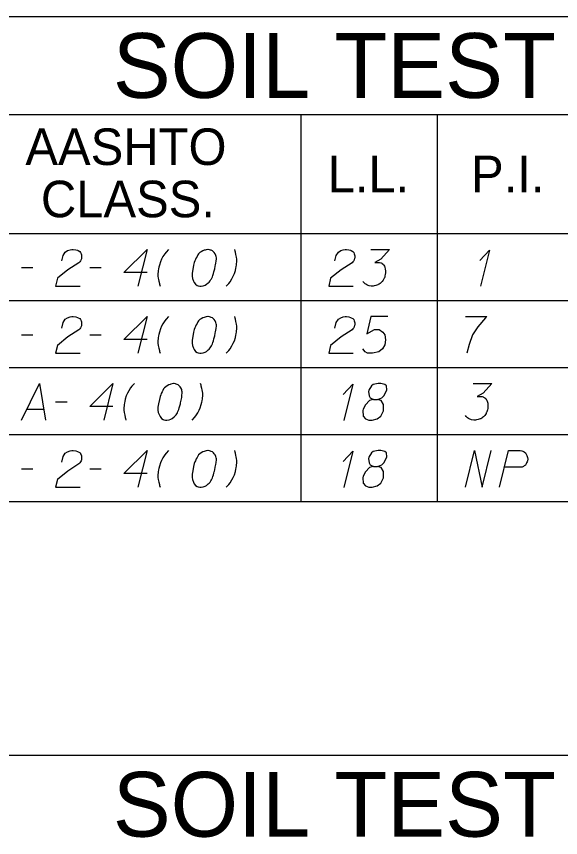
# Model space of a CAD drawing. Extents: x 2074207 to 2076812, y 516372 to 523312.
# Drawn here: x 2076453 to 2076524.4, y 520383.7 to 520491.5 of the extents above; entities that cross this region are included whole.
import ezdxf

# ---------------------------------------------------------------- set-up
doc = ezdxf.new("R2010")
doc.units = 0
for name, color, linetype in [('Prop DirtTable_ Soil Test Results - Outline (Major)', 7, 'Continuous'), ('Prop DirtTable_ Soil Test Results - Outline (Minor)', 7, 'Continuous'), ('Prop DirtTable_ Soil Test Results - Tx (Header - Large)', 7, 'Continuous'), ('Prop DirtTable_ Soil Test Results - Tx (Header - Small)', 7, 'Continuous'), ('Prop DirtTable_ Soil Test Results - Tx (Sample Data)', 7, 'Continuous')]:
    doc.layers.add(name, color=color, linetype=linetype)

msp = doc.modelspace()

# ---------------------------------------------------------------- linework, layer by layer
at = {"layer": 'Prop DirtTable_ Soil Test Results - Outline (Major)'}
for p, q in [((2076260.61, 520491.51), (2076811.9, 520491.51)), ((2076260.61, 520463.03), (2076811.9, 520463.03)), ((2076260.61, 520463.03), (2076811.9, 520463.03)), ((2076260.61, 520427.83), (2076811.9, 520427.83)), ((2076260.61, 520394.54), (2076811.9, 520394.54))]:
    msp.add_line(p, q, dxfattribs=at)
at = {"layer": 'Prop DirtTable_ Soil Test Results - Outline (Minor)'}
for p, q in [((2076260.61, 520478.63), (2076811.9, 520478.63)), ((2076490.31, 520478.63), (2076490.31, 520454.23)), ((2076508.19, 520478.63), (2076508.19, 520454.23)), ((2076260.61, 520454.23), (2076811.9, 520454.23)), ((2076260.61, 520454.23), (2076811.9, 520454.23)), ((2076490.31, 520454.23), (2076490.31, 520445.43)), ((2076508.19, 520454.23), (2076508.19, 520445.43)), ((2076260.61, 520445.43), (2076811.9, 520445.43)), ((2076260.61, 520445.43), (2076811.9, 520445.43)), ((2076490.31, 520445.43), (2076490.31, 520436.63)), ((2076508.19, 520445.43), (2076508.19, 520436.63)), ((2076260.61, 520436.63), (2076811.9, 520436.63)), ((2076260.61, 520436.63), (2076811.9, 520436.63)), ((2076490.31, 520436.63), (2076490.31, 520427.83)), ((2076508.19, 520436.63), (2076508.19, 520427.83)), ((2076260.61, 520427.83), (2076811.9, 520427.83))]:
    msp.add_line(p, q, dxfattribs=at)
at = {"layer": 'Prop DirtTable_ Soil Test Results - Tx (Sample Data)'}
for points in [[(2076458.95, 520459.41), (2076459.13, 520460.13), (2076459.41, 520460.58), (2076459.73, 520460.77), (2076460.05, 520460.89), (2076460.29, 520460.92), (2076460.47, 520460.92), (2076460.79, 520460.89), (2076461, 520460.81), (2076461.1, 520460.77), (2076461.32, 520460.66), (2076461.42, 520460.51), (2076461.49, 520460.36), (2076461.53, 520460.24), (2076461.56, 520460.09), (2076461.56, 520459.9), (2076461.53, 520459.71), (2076461.49, 520459.6), (2076461.42, 520459.45), (2076461.32, 520459.3), (2076461.21, 520459.19), (2076459.76, 520458.24), (2076458.39, 520457.14), (2076458.14, 520456.12), (2076461.35, 520456.12)], [(2076470.14, 520457.9), (2076467.1, 520457.9), (2076470.14, 520460.92), (2076468.94, 520456.12)], [(2076472.96, 520460.92), (2076472.64, 520460.58), (2076472.46, 520460.36), (2076472.22, 520459.98), (2076472.04, 520459.64), (2076471.9, 520459.3), (2076471.76, 520458.88), (2076471.69, 520458.58), (2076471.65, 520458.39), (2076471.62, 520458.13), (2076471.58, 520457.64), (2076471.58, 520457.41), (2076471.62, 520457.14), (2076471.65, 520456.96), (2076471.69, 520456.77), (2076471.76, 520456.46), (2076471.79, 520456.35), (2076471.86, 520456.12)], [(2076478.18, 520460.92), (2076478.11, 520460.92), (2076477.9, 520460.89), (2076477.75, 520460.85), (2076477.65, 520460.81), (2076477.47, 520460.74), (2076477.26, 520460.62), (2076477.08, 520460.51), (2076476.91, 520460.36), (2076476.8, 520460.21), (2076476.7, 520460.02), (2076476.59, 520459.83), (2076476.49, 520459.6), (2076476.41, 520459.45), (2076476.34, 520459.22), (2076476.24, 520458.85), (2076476.13, 520458.28), (2076476.06, 520457.83), (2076476.06, 520457.41), (2076476.1, 520457.11), (2076476.24, 520456.77), (2076476.34, 520456.58), (2076476.52, 520456.35), (2076476.73, 520456.2), (2076476.84, 520456.16), (2076477.05, 520456.12), (2076477.23, 520456.12), (2076477.51, 520456.16), (2076477.75, 520456.24), (2076477.93, 520456.35), (2076478.18, 520456.54), (2076478.28, 520456.65), (2076478.43, 520456.8), (2076478.53, 520456.96), (2076478.6, 520457.07), (2076478.67, 520457.26), (2076478.71, 520457.33), (2076478.78, 520457.52), (2076478.85, 520457.75), (2076478.92, 520457.98), (2076478.95, 520458.13), (2076478.99, 520458.24), (2076479.02, 520458.39), (2076479.1, 520458.73), (2076479.13, 520458.92), (2076479.17, 520459.11), (2076479.2, 520459.37), (2076479.24, 520459.71), (2076479.24, 520459.83), (2076479.2, 520459.98), (2076479.17, 520460.13), (2076479.06, 520460.36), (2076478.95, 520460.51), (2076478.85, 520460.62), (2076478.71, 520460.74), (2076478.57, 520460.81), (2076478.46, 520460.85), (2076478.35, 520460.89), (2076478.18, 520460.92)], [(2076480.54, 520456.12), (2076480.86, 520456.46), (2076481.04, 520456.69), (2076481.28, 520457.07), (2076481.46, 520457.41), (2076481.6, 520457.75), (2076481.74, 520458.17), (2076481.81, 520458.47), (2076481.85, 520458.66), (2076481.88, 520458.92), (2076481.92, 520459.41), (2076481.92, 520459.64), (2076481.88, 520459.9), (2076481.85, 520460.09), (2076481.81, 520460.28), (2076481.74, 520460.58), (2076481.71, 520460.7), (2076481.64, 520460.92)], [(2076494.79, 520459.41), (2076494.97, 520460.13), (2076495.25, 520460.58), (2076495.57, 520460.77), (2076495.89, 520460.89), (2076496.13, 520460.92), (2076496.31, 520460.92), (2076496.63, 520460.89), (2076496.84, 520460.81), (2076496.94, 520460.77), (2076497.16, 520460.66), (2076497.26, 520460.51), (2076497.33, 520460.36), (2076497.37, 520460.24), (2076497.4, 520460.09), (2076497.4, 520459.9), (2076497.37, 520459.71), (2076497.33, 520459.6), (2076497.26, 520459.45), (2076497.16, 520459.3), (2076497.05, 520459.19), (2076495.6, 520458.24), (2076494.23, 520457.14), (2076493.98, 520456.12), (2076497.19, 520456.12)], [(2076499.48, 520460.92), (2076501.95, 520460.92), (2076500.79, 520459.64), (2076500.01, 520459.22), (2076500.65, 520459.22), (2076500.79, 520459.19), (2076500.86, 520459.15), (2076500.93, 520459.11), (2076501, 520459.07), (2076501.14, 520458.96), (2076501.21, 520458.85), (2076501.28, 520458.73), (2076501.32, 520458.62), (2076501.39, 520458.35), (2076501.42, 520458.13), (2076501.42, 520458.01), (2076501.42, 520457.86), (2076501.39, 520457.64), (2076501.35, 520457.48), (2076501.32, 520457.33), (2076501.28, 520457.22), (2076501.25, 520457.14), (2076501.21, 520457.07), (2076501.18, 520456.99), (2076501.11, 520456.88), (2076501, 520456.73), (2076500.9, 520456.62), (2076500.83, 520456.54), (2076500.72, 520456.46), (2076500.61, 520456.39), (2076500.47, 520456.31), (2076500.4, 520456.28), (2076500.15, 520456.2), (2076499.94, 520456.16), (2076499.8, 520456.12), (2076499.56, 520456.12), (2076499.27, 520456.16), (2076499.17, 520456.2), (2076499.06, 520456.24), (2076498.96, 520456.28), (2076498.85, 520456.35), (2076498.74, 520456.43), (2076498.57, 520456.58), (2076498.46, 520456.73)], [(2076513.81, 520459.49), (2076515.08, 520460.85), (2076513.88, 520456.09)], [(2076453.66, 520458.54), (2076455.18, 520458.54)], [(2076462.62, 520458.54), (2076464.14, 520458.54)], [(2076458.95, 520450.61), (2076459.13, 520451.33), (2076459.41, 520451.78), (2076459.73, 520451.97), (2076460.05, 520452.09), (2076460.29, 520452.12), (2076460.47, 520452.12), (2076460.79, 520452.09), (2076461, 520452.01), (2076461.1, 520451.97), (2076461.32, 520451.86), (2076461.42, 520451.71), (2076461.49, 520451.56), (2076461.53, 520451.44), (2076461.56, 520451.29), (2076461.56, 520451.1), (2076461.53, 520450.91), (2076461.49, 520450.8), (2076461.42, 520450.65), (2076461.32, 520450.5), (2076461.21, 520450.39), (2076459.76, 520449.44), (2076458.39, 520448.34), (2076458.14, 520447.32), (2076461.35, 520447.32)], [(2076470.14, 520449.1), (2076467.1, 520449.1), (2076470.14, 520452.12), (2076468.94, 520447.32)], [(2076472.96, 520452.12), (2076472.64, 520451.78), (2076472.46, 520451.56), (2076472.22, 520451.18), (2076472.04, 520450.84), (2076471.9, 520450.5), (2076471.76, 520450.08), (2076471.69, 520449.78), (2076471.65, 520449.59), (2076471.62, 520449.33), (2076471.58, 520448.84), (2076471.58, 520448.61), (2076471.62, 520448.34), (2076471.65, 520448.16), (2076471.69, 520447.97), (2076471.76, 520447.66), (2076471.79, 520447.55), (2076471.86, 520447.32)], [(2076478.18, 520452.12), (2076478.11, 520452.12), (2076477.9, 520452.09), (2076477.75, 520452.05), (2076477.65, 520452.01), (2076477.47, 520451.94), (2076477.26, 520451.82), (2076477.08, 520451.71), (2076476.91, 520451.56), (2076476.8, 520451.41), (2076476.7, 520451.22), (2076476.59, 520451.03), (2076476.49, 520450.8), (2076476.41, 520450.65), (2076476.34, 520450.42), (2076476.24, 520450.05), (2076476.13, 520449.48), (2076476.06, 520449.03), (2076476.06, 520448.61), (2076476.1, 520448.31), (2076476.24, 520447.97), (2076476.34, 520447.78), (2076476.52, 520447.55), (2076476.73, 520447.4), (2076476.84, 520447.36), (2076477.05, 520447.32), (2076477.23, 520447.32), (2076477.51, 520447.36), (2076477.75, 520447.44), (2076477.93, 520447.55), (2076478.18, 520447.74), (2076478.28, 520447.85), (2076478.43, 520448), (2076478.53, 520448.16), (2076478.6, 520448.27), (2076478.67, 520448.46), (2076478.71, 520448.53), (2076478.78, 520448.72), (2076478.85, 520448.95), (2076478.92, 520449.18), (2076478.95, 520449.33), (2076478.99, 520449.44), (2076479.02, 520449.59), (2076479.1, 520449.93), (2076479.13, 520450.12), (2076479.17, 520450.31), (2076479.2, 520450.57), (2076479.24, 520450.91), (2076479.24, 520451.03), (2076479.2, 520451.18), (2076479.17, 520451.33), (2076479.06, 520451.56), (2076478.95, 520451.71), (2076478.85, 520451.82), (2076478.71, 520451.94), (2076478.57, 520452.01), (2076478.46, 520452.05), (2076478.35, 520452.09), (2076478.18, 520452.12)], [(2076480.54, 520447.32), (2076480.86, 520447.66), (2076481.04, 520447.89), (2076481.28, 520448.27), (2076481.46, 520448.61), (2076481.6, 520448.95), (2076481.74, 520449.37), (2076481.81, 520449.67), (2076481.85, 520449.86), (2076481.88, 520450.12), (2076481.92, 520450.61), (2076481.92, 520450.84), (2076481.88, 520451.1), (2076481.85, 520451.29), (2076481.81, 520451.48), (2076481.74, 520451.78), (2076481.71, 520451.9), (2076481.64, 520452.12)], [(2076494.79, 520450.61), (2076494.97, 520451.33), (2076495.25, 520451.78), (2076495.57, 520451.97), (2076495.89, 520452.09), (2076496.13, 520452.12), (2076496.31, 520452.12), (2076496.63, 520452.09), (2076496.84, 520452.01), (2076496.94, 520451.97), (2076497.16, 520451.86), (2076497.26, 520451.71), (2076497.33, 520451.56), (2076497.37, 520451.44), (2076497.4, 520451.29), (2076497.4, 520451.1), (2076497.37, 520450.91), (2076497.33, 520450.8), (2076497.26, 520450.65), (2076497.16, 520450.5), (2076497.05, 520450.39), (2076495.6, 520449.44), (2076494.23, 520448.34), (2076493.98, 520447.32), (2076497.19, 520447.32)], [(2076501.74, 520452.12), (2076499.52, 520452.12), (2076498.96, 520449.86), (2076499.98, 520450.42), (2076500.58, 520450.42), (2076501.07, 520450.08), (2076501.35, 520449.71), (2076501.42, 520449.06), (2076501.32, 520448.42), (2076501.04, 520447.89), (2076500.54, 520447.48), (2076499.7, 520447.32), (2076499.06, 520447.32), (2076498.74, 520447.48), (2076498.46, 520447.89)], [(2076511.9, 520452.12), (2076514.72, 520452.12), (2076514.55, 520451.94), (2076513.52, 520450.76), (2076512.82, 520449.71), (2076512.4, 520448.46), (2076512.11, 520447.32)], [(2076453.66, 520449.74), (2076455.18, 520449.74)], [(2076462.62, 520449.74), (2076464.14, 520449.74)], [(2076453.66, 520438.52), (2076456.03, 520443.32), (2076456.84, 520438.52)], [(2076465.66, 520440.3), (2076462.62, 520440.3), (2076465.66, 520443.32), (2076464.46, 520438.52)], [(2076468.48, 520443.32), (2076468.16, 520442.98), (2076467.98, 520442.76), (2076467.74, 520442.38), (2076467.56, 520442.04), (2076467.42, 520441.7), (2076467.28, 520441.28), (2076467.21, 520440.98), (2076467.17, 520440.79), (2076467.14, 520440.53), (2076467.1, 520440.04), (2076467.1, 520439.81), (2076467.14, 520439.54), (2076467.17, 520439.36), (2076467.21, 520439.17), (2076467.28, 520438.86), (2076467.31, 520438.75), (2076467.38, 520438.52)], [(2076473.7, 520443.32), (2076473.63, 520443.32), (2076473.42, 520443.29), (2076473.27, 520443.25), (2076473.17, 520443.21), (2076472.99, 520443.14), (2076472.78, 520443.02), (2076472.6, 520442.91), (2076472.43, 520442.76), (2076472.32, 520442.61), (2076472.22, 520442.42), (2076472.11, 520442.23), (2076472.01, 520442), (2076471.93, 520441.85), (2076471.86, 520441.62), (2076471.76, 520441.25), (2076471.65, 520440.68), (2076471.58, 520440.23), (2076471.58, 520439.81), (2076471.62, 520439.51), (2076471.76, 520439.17), (2076471.86, 520438.98), (2076472.04, 520438.75), (2076472.25, 520438.6), (2076472.36, 520438.56), (2076472.57, 520438.52), (2076472.75, 520438.52), (2076473.03, 520438.56), (2076473.27, 520438.64), (2076473.45, 520438.75), (2076473.7, 520438.94), (2076473.8, 520439.05), (2076473.95, 520439.2), (2076474.05, 520439.36), (2076474.12, 520439.47), (2076474.19, 520439.66), (2076474.23, 520439.73), (2076474.3, 520439.92), (2076474.37, 520440.15), (2076474.44, 520440.38), (2076474.47, 520440.53), (2076474.51, 520440.64), (2076474.54, 520440.79), (2076474.62, 520441.13), (2076474.65, 520441.32), (2076474.69, 520441.51), (2076474.72, 520441.77), (2076474.76, 520442.11), (2076474.76, 520442.23), (2076474.72, 520442.38), (2076474.69, 520442.53), (2076474.58, 520442.76), (2076474.47, 520442.91), (2076474.37, 520443.02), (2076474.23, 520443.14), (2076474.09, 520443.21), (2076473.98, 520443.25), (2076473.87, 520443.29), (2076473.7, 520443.32)], [(2076476.06, 520438.52), (2076476.38, 520438.86), (2076476.56, 520439.09), (2076476.8, 520439.47), (2076476.98, 520439.81), (2076477.12, 520440.15), (2076477.26, 520440.57), (2076477.33, 520440.87), (2076477.37, 520441.06), (2076477.4, 520441.32), (2076477.44, 520441.81), (2076477.44, 520442.04), (2076477.4, 520442.3), (2076477.37, 520442.49), (2076477.33, 520442.68), (2076477.26, 520442.98), (2076477.23, 520443.1), (2076477.16, 520443.32)], [(2076495.89, 520441.89), (2076497.16, 520443.25), (2076495.96, 520438.49)], [(2076499.87, 520441.25), (2076500.37, 520441.25), (2076500.51, 520441.28), (2076500.93, 520441.47), (2076501.25, 520441.77), (2076501.6, 520442.49), (2076501.57, 520443.02), (2076501.32, 520443.21), (2076500.83, 520443.32), (2076500.47, 520443.32), (2076499.8, 520443.21), (2076499.59, 520443.02), (2076499.24, 520442.46), (2076499.2, 520442.27), (2076499.27, 520441.7), (2076499.41, 520441.47), (2076499.87, 520441.25), (2076499.31, 520441.09), (2076498.78, 520440.53), (2076498.5, 520439.96), (2076498.46, 520439.77), (2076498.5, 520439.05), (2076498.81, 520438.68), (2076499.24, 520438.52), (2076499.66, 520438.52), (2076500.33, 520438.71), (2076500.83, 520439.05), (2076501.14, 520439.73), (2076501.18, 520439.96), (2076501.14, 520440.57), (2076500.86, 520441.09), (2076500.37, 520441.25)], [(2076512.92, 520443.32), (2076515.39, 520443.32), (2076514.23, 520442.04), (2076513.45, 520441.62), (2076514.09, 520441.62), (2076514.23, 520441.59), (2076514.3, 520441.55), (2076514.37, 520441.51), (2076514.44, 520441.47), (2076514.58, 520441.36), (2076514.65, 520441.25), (2076514.72, 520441.13), (2076514.76, 520441.02), (2076514.83, 520440.75), (2076514.86, 520440.53), (2076514.86, 520440.41), (2076514.86, 520440.26), (2076514.83, 520440.04), (2076514.79, 520439.88), (2076514.76, 520439.73), (2076514.72, 520439.62), (2076514.69, 520439.54), (2076514.65, 520439.47), (2076514.62, 520439.39), (2076514.55, 520439.28), (2076514.44, 520439.13), (2076514.34, 520439.02), (2076514.27, 520438.94), (2076514.16, 520438.86), (2076514.05, 520438.79), (2076513.91, 520438.71), (2076513.84, 520438.68), (2076513.59, 520438.6), (2076513.38, 520438.56), (2076513.24, 520438.52), (2076513, 520438.52), (2076512.71, 520438.56), (2076512.61, 520438.6), (2076512.5, 520438.64), (2076512.4, 520438.68), (2076512.29, 520438.75), (2076512.18, 520438.83), (2076512.01, 520438.98), (2076511.9, 520439.13)], [(2076458.14, 520440.94), (2076459.66, 520440.94)], [(2076454.37, 520439.96), (2076456.59, 520439.96)], [(2076458.95, 520433.01), (2076459.13, 520433.73), (2076459.41, 520434.18), (2076459.73, 520434.37), (2076460.05, 520434.49), (2076460.29, 520434.52), (2076460.47, 520434.52), (2076460.79, 520434.49), (2076461, 520434.41), (2076461.1, 520434.37), (2076461.32, 520434.26), (2076461.42, 520434.11), (2076461.49, 520433.96), (2076461.53, 520433.84), (2076461.56, 520433.69), (2076461.56, 520433.5), (2076461.53, 520433.31), (2076461.49, 520433.2), (2076461.42, 520433.05), (2076461.32, 520432.9), (2076461.21, 520432.79), (2076459.76, 520431.84), (2076458.39, 520430.74), (2076458.14, 520429.72), (2076461.35, 520429.72)], [(2076470.14, 520431.5), (2076467.1, 520431.5), (2076470.14, 520434.52), (2076468.94, 520429.72)], [(2076472.96, 520434.52), (2076472.64, 520434.18), (2076472.46, 520433.96), (2076472.22, 520433.58), (2076472.04, 520433.24), (2076471.9, 520432.9), (2076471.76, 520432.48), (2076471.69, 520432.18), (2076471.65, 520431.99), (2076471.62, 520431.73), (2076471.58, 520431.24), (2076471.58, 520431.01), (2076471.62, 520430.74), (2076471.65, 520430.56), (2076471.69, 520430.37), (2076471.76, 520430.06), (2076471.79, 520429.95), (2076471.86, 520429.72)], [(2076478.18, 520434.52), (2076478.11, 520434.52), (2076477.9, 520434.49), (2076477.75, 520434.45), (2076477.65, 520434.41), (2076477.47, 520434.34), (2076477.26, 520434.22), (2076477.08, 520434.11), (2076476.91, 520433.96), (2076476.8, 520433.81), (2076476.7, 520433.62), (2076476.59, 520433.43), (2076476.49, 520433.2), (2076476.41, 520433.05), (2076476.34, 520432.82), (2076476.24, 520432.45), (2076476.13, 520431.88), (2076476.06, 520431.43), (2076476.06, 520431.01), (2076476.1, 520430.71), (2076476.24, 520430.37), (2076476.34, 520430.18), (2076476.52, 520429.95), (2076476.73, 520429.8), (2076476.84, 520429.76), (2076477.05, 520429.72), (2076477.23, 520429.72), (2076477.51, 520429.76), (2076477.75, 520429.84), (2076477.93, 520429.95), (2076478.18, 520430.14), (2076478.28, 520430.25), (2076478.43, 520430.4), (2076478.53, 520430.56), (2076478.6, 520430.67), (2076478.67, 520430.86), (2076478.71, 520430.93), (2076478.78, 520431.12), (2076478.85, 520431.35), (2076478.92, 520431.58), (2076478.95, 520431.73), (2076478.99, 520431.84), (2076479.02, 520431.99), (2076479.1, 520432.33), (2076479.13, 520432.52), (2076479.17, 520432.71), (2076479.2, 520432.97), (2076479.24, 520433.31), (2076479.24, 520433.43), (2076479.2, 520433.58), (2076479.17, 520433.73), (2076479.06, 520433.96), (2076478.95, 520434.11), (2076478.85, 520434.22), (2076478.71, 520434.34), (2076478.57, 520434.41), (2076478.46, 520434.45), (2076478.35, 520434.49), (2076478.18, 520434.52)], [(2076480.54, 520429.72), (2076480.86, 520430.06), (2076481.04, 520430.29), (2076481.28, 520430.67), (2076481.46, 520431.01), (2076481.6, 520431.35), (2076481.74, 520431.77), (2076481.81, 520432.07), (2076481.85, 520432.26), (2076481.88, 520432.52), (2076481.92, 520433.01), (2076481.92, 520433.24), (2076481.88, 520433.5), (2076481.85, 520433.69), (2076481.81, 520433.88), (2076481.74, 520434.18), (2076481.71, 520434.3), (2076481.64, 520434.52)], [(2076495.89, 520433.09), (2076497.16, 520434.45), (2076495.96, 520429.69)], [(2076499.87, 520432.45), (2076500.37, 520432.45), (2076500.51, 520432.48), (2076500.93, 520432.67), (2076501.25, 520432.97), (2076501.6, 520433.69), (2076501.57, 520434.22), (2076501.32, 520434.41), (2076500.83, 520434.52), (2076500.47, 520434.52), (2076499.8, 520434.41), (2076499.59, 520434.22), (2076499.24, 520433.66), (2076499.2, 520433.47), (2076499.27, 520432.9), (2076499.41, 520432.67), (2076499.87, 520432.45), (2076499.31, 520432.29), (2076498.78, 520431.73), (2076498.5, 520431.16), (2076498.46, 520430.97), (2076498.5, 520430.25), (2076498.81, 520429.88), (2076499.24, 520429.72), (2076499.66, 520429.72), (2076500.33, 520429.91), (2076500.83, 520430.25), (2076501.14, 520430.93), (2076501.18, 520431.16), (2076501.14, 520431.77), (2076500.86, 520432.29), (2076500.37, 520432.45)], [(2076511.9, 520429.72), (2076513.1, 520434.52), (2076514.09, 520429.72), (2076515.29, 520434.52)], [(2076516.38, 520429.72), (2076517.58, 520434.52), (2076519.1, 520434.52), (2076519.31, 520434.49), (2076519.42, 520434.45), (2076519.63, 520434.34), (2076519.77, 520434.22), (2076519.87, 520434.07), (2076519.98, 520433.88), (2076520.05, 520433.62), (2076520.09, 520433.39), (2076520.05, 520433.2), (2076520.02, 520433.05), (2076519.94, 520432.9), (2076519.87, 520432.79), (2076519.77, 520432.63), (2076519.63, 520432.52), (2076519.52, 520432.45), (2076519.34, 520432.37), (2076519.17, 520432.33), (2076517.05, 520432.33)], [(2076453.66, 520432.14), (2076455.18, 520432.14)], [(2076462.62, 520432.14), (2076464.14, 520432.14)]]:
    msp.add_lwpolyline(points, dxfattribs=at)

# ---------------------------------------------------------------- texts
at = {"layer": 'Prop DirtTable_ Soil Test Results - Tx (Header - Large)'}
for p in [(2076465.66, 520480.82), (2076465.66, 520383.85)]:
    msp.add_text('SOIL TEST RESULTS', height=8.5, dxfattribs=at).set_placement(p)
at = {"layer": 'Prop DirtTable_ Soil Test Results - Tx (Header - Small)'}
for s, p in [('AASHTO', (2076454.18, 520472.01)), ('L.L.', (2076493.83, 520468.43)), ('P.I.', (2076512.65, 520468.43)), ('CLASS.', (2076456.22, 520465.15))]:
    msp.add_text(s, height=4.8, dxfattribs=at).set_placement(p)

doc.saveas('drawing.dxf')
